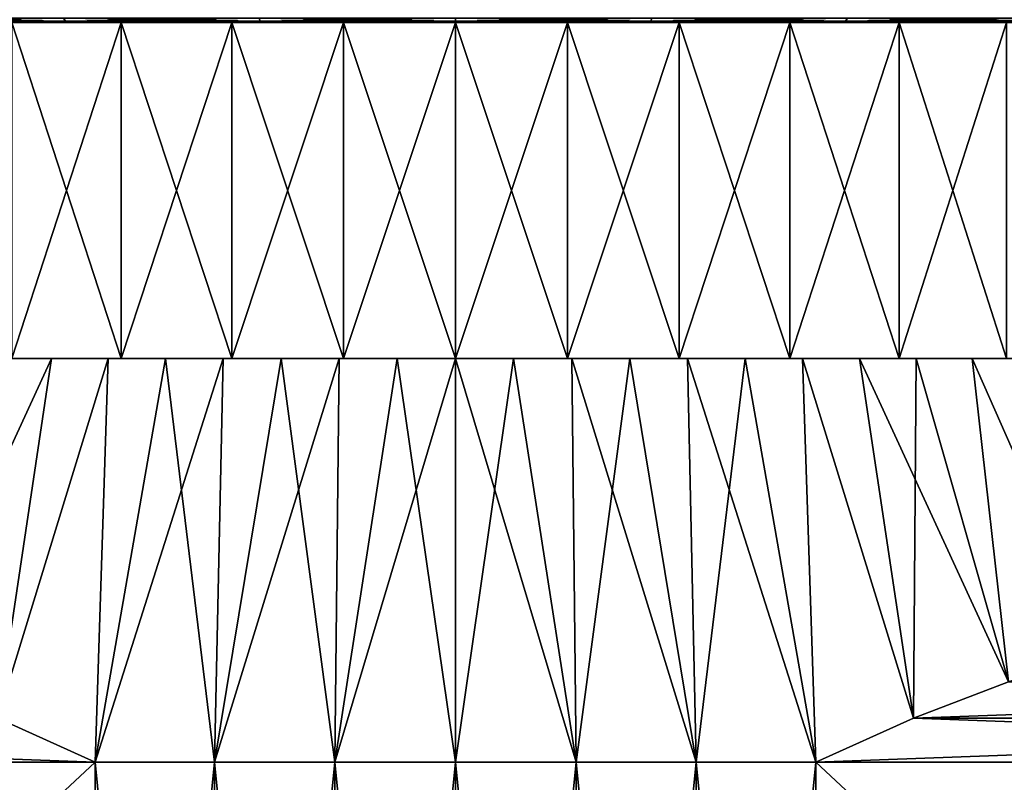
# Model space of a CAD drawing. Header units: metres. Extents: x -105 to 105, y -72 to 59.
# Tile 399 of 414: x 71.76 to 79.08, y 34.3 to 39.97. Entities that reach past the tile are written whole.
import ezdxf

# ---------------------------------------------------------------- set-up
doc = ezdxf.new("R2010")
doc.units = ezdxf.units.M
doc.layers.add('solid_509431_AD150_SW0001', color=7, linetype='CONTINUOUS')

msp = doc.modelspace()

# ---------------------------------------------------------------- linework, layer by layer
at = {"layer": 'solid_509431_AD150_SW0001'}
for points in [[(70.63736, 39.982388, -28.477797), (72.085335, 39.982388, -28.662209), (70.660873, 39.958004, -28.324324)], [(70.63736, 39.982388, 28.477797), (70.660873, 39.958004, 28.324324), (72.101044, 39.958004, 28.507744)], [(72.085335, 39.982388, 28.662209), (70.63736, 39.982388, 28.477797), (72.101044, 39.958004, 28.507744)], [(72.085335, 39.982388, -28.662209), (72.101044, 39.958004, -28.507744), (70.660873, 39.958004, -28.324324)], [(72.085335, 39.982388, -28.662209), (73.540794, 39.982388, -28.773046), (72.101044, 39.958004, -28.507744)], [(72.085335, 39.982388, 28.662209), (72.101044, 39.958004, 28.507744), (73.54866, 39.958004, 28.617983)], [(73.540794, 39.982388, 28.773046), (72.085335, 39.982388, 28.662209), (73.54866, 39.958004, 28.617983)], [(73.540794, 39.982388, -28.773046), (73.54866, 39.958004, -28.617983), (72.101044, 39.958004, -28.507744)], [(73.540794, 39.982388, -28.773046), (75, 39.982388, -28.810024), (73.54866, 39.958004, -28.617983)], [(73.540794, 39.982388, 28.773046), (73.54866, 39.958004, 28.617983), (75, 39.958004, 28.654762)], [(75, 39.982388, 28.810024), (73.540794, 39.982388, 28.773046), (75, 39.958004, 28.654762)], [(75, 39.982388, -28.810024), (75, 39.958004, -28.654762), (73.54866, 39.958004, -28.617983)], [(76.459206, 39.982388, -28.773046), (76.45134, 39.958004, -28.617983), (75, 39.958004, -28.654762)], [(75, 39.982388, -28.810024), (76.459206, 39.982388, -28.773046), (75, 39.958004, -28.654762)], [(75, 39.982388, 28.810024), (75, 39.958004, 28.654762), (76.45134, 39.958004, 28.617983)], [(76.459206, 39.982388, 28.773046), (75, 39.982388, 28.810024), (76.45134, 39.958004, 28.617983)], [(77.914665, 39.982388, -28.662209), (77.898956, 39.958004, -28.507744), (76.45134, 39.958004, -28.617983)], [(76.459206, 39.982388, -28.773046), (77.914665, 39.982388, -28.662209), (76.45134, 39.958004, -28.617983)], [(76.459206, 39.982388, 28.773046), (76.45134, 39.958004, 28.617983), (77.898956, 39.958004, 28.507744)], [(77.914665, 39.982388, 28.662209), (76.459206, 39.982388, 28.773046), (77.898956, 39.958004, 28.507744)], [(79.36264, 39.982388, -28.477797), (79.339127, 39.958004, -28.324324), (77.898956, 39.958004, -28.507744)], [(77.914665, 39.982388, -28.662209), (79.36264, 39.982388, -28.477797), (77.898956, 39.958004, -28.507744)], [(77.914665, 39.982388, 28.662209), (77.898956, 39.958004, 28.507744), (79.339127, 39.958004, 28.324324)], [(79.36264, 39.982388, 28.477797), (77.914665, 39.982388, 28.662209), (79.339127, 39.958004, 28.324324)], [(100.145508, 39.950001, 13.414669), (50.124489, 39.950001, 13.908954), (49.447899, 39.950001, 12.622996)], [(75, 39.950001, 13), (100.145508, 39.950001, 13.414669), (49.447899, 39.950001, 12.622996)], [(74.167084, 39.950001, 12.973289), (75, 39.950001, 13), (49.447899, 39.950001, 12.622996)], [(73.337608, 39.950001, 12.893271), (74.167084, 39.950001, 12.973289), (49.447899, 39.950001, 12.622996)], [(72.514931, 39.950001, 12.760267), (73.337608, 39.950001, 12.893271), (49.447899, 39.950001, 12.622996)], [(71.702499, 39.950001, 12.574837), (72.514931, 39.950001, 12.760267), (49.447899, 39.950001, 12.622996)], [(49.854492, 39.950001, -13.414669), (99.875511, 39.950001, -13.908954), (100.552101, 39.950001, -12.622996)], [(75, 39.950001, -13), (49.854492, 39.950001, -13.414669), (100.552101, 39.950001, -12.622996)], [(49.854492, 39.950001, -13.414669), (50.570942, 39.950001, -14.678935), (99.875511, 39.950001, -13.908954)], [(72.514931, 39.950001, -12.760267), (71.702499, 39.950001, -12.574837), (49.854492, 39.950001, -13.414669)], [(73.337608, 39.950001, -12.893271), (72.514931, 39.950001, -12.760267), (49.854492, 39.950001, -13.414669)], [(74.167084, 39.950001, -12.973289), (73.337608, 39.950001, -12.893271), (49.854492, 39.950001, -13.414669)], [(75, 39.950001, -13), (74.167084, 39.950001, -12.973289), (49.854492, 39.950001, -13.414669)], [(99.429054, 39.950001, 14.678935), (50.865784, 39.950001, 15.158812), (50.124489, 39.950001, 13.908954)], [(100.145508, 39.950001, 13.414669), (99.429054, 39.950001, 14.678935), (50.124489, 39.950001, 13.908954)], [(50.570942, 39.950001, -14.678935), (99.134216, 39.950001, -15.158812), (99.875511, 39.950001, -13.908954)], [(50.570942, 39.950001, -14.678935), (51.350864, 39.950001, -15.904978), (99.134216, 39.950001, -15.158812)], [(98.649139, 39.950001, 15.904978), (51.6698, 39.950001, 16.369234), (50.865784, 39.950001, 15.158812)], [(99.429054, 39.950001, 14.678935), (98.649139, 39.950001, 15.904978), (50.865784, 39.950001, 15.158812)], [(51.350864, 39.950001, -15.904978), (98.3302, 39.950001, -16.369234), (99.134216, 39.950001, -15.158812)], [(51.350864, 39.950001, -15.904978), (52.192307, 39.950001, -17.089737), (98.3302, 39.950001, -16.369234)], [(97.807693, 39.950001, 17.089737), (52.534466, 39.950001, 17.537094), (51.6698, 39.950001, 16.369234)], [(98.649139, 39.950001, 15.904978), (97.807693, 39.950001, 17.089737), (51.6698, 39.950001, 16.369234)], [(52.192307, 39.950001, -17.089737), (97.465538, 39.950001, -17.537094), (98.3302, 39.950001, -16.369234)], [(52.192307, 39.950001, -17.089737), (53.093006, 39.950001, -18.230021), (97.465538, 39.950001, -17.537094)], [(96.90699, 39.950001, 18.230021), (53.457558, 39.950001, 18.659399), (52.534466, 39.950001, 17.537094)], [(97.807693, 39.950001, 17.089737), (96.90699, 39.950001, 18.230021), (52.534466, 39.950001, 17.537094)], [(53.093006, 39.950001, -18.230021), (96.542442, 39.950001, -18.659399), (97.465538, 39.950001, -17.537094)], [(53.093006, 39.950001, -18.230021), (54.050678, 39.950001, -19.322937), (96.542442, 39.950001, -18.659399)], [(95.949318, 39.950001, 19.322937), (54.436607, 39.950001, 19.733141), (53.457558, 39.950001, 18.659399)], [(96.90699, 39.950001, 18.230021), (95.949318, 39.950001, 19.322937), (53.457558, 39.950001, 18.659399)], [(54.050678, 39.950001, -19.322937), (95.563393, 39.950001, -19.733141), (96.542442, 39.950001, -18.659399)], [(54.050678, 39.950001, -19.322937), (55.06282, 39.950001, -20.365629), (95.563393, 39.950001, -19.733141)], [(94.93718, 39.950001, 20.365629), (55.46917, 39.950001, 20.75564), (54.436607, 39.950001, 19.733141)], [(95.949318, 39.950001, 19.322937), (94.93718, 39.950001, 20.365629), (54.436607, 39.950001, 19.733141)], [(55.06282, 39.950001, -20.365629), (94.53083, 39.950001, -20.75564), (95.563393, 39.950001, -19.733141)], [(55.06282, 39.950001, -20.365629), (56.126755, 39.950001, -21.355339), (94.53083, 39.950001, -20.75564)], [(93.873245, 39.950001, 21.355339), (56.552456, 39.950001, 21.724138), (55.46917, 39.950001, 20.75564)], [(94.93718, 39.950001, 20.365629), (93.873245, 39.950001, 21.355339), (55.46917, 39.950001, 20.75564)], [(56.126755, 39.950001, -21.355339), (93.44754, 39.950001, -21.724138), (94.53083, 39.950001, -20.75564)], [(56.126755, 39.950001, -21.355339), (57.239807, 39.950001, -22.289581), (93.44754, 39.950001, -21.724138)], [(92.760193, 39.950001, 22.289581), (57.683731, 39.950001, 22.636183), (56.552456, 39.950001, 21.724138)], [(93.873245, 39.950001, 21.355339), (92.760193, 39.950001, 22.289581), (56.552456, 39.950001, 21.724138)], [(57.239807, 39.950001, -22.289581), (92.316269, 39.950001, -22.636183), (93.44754, 39.950001, -21.724138)], [(57.239807, 39.950001, -22.289581), (58.398968, 39.950001, -23.165831), (92.316269, 39.950001, -22.636183)], [(91.601036, 39.950001, 23.165831), (58.860031, 39.950001, 23.489388), (57.683731, 39.950001, 22.636183)], [(92.760193, 39.950001, 22.289581), (91.601036, 39.950001, 23.165831), (57.683731, 39.950001, 22.636183)], [(58.398968, 39.950001, -23.165831), (91.139969, 39.950001, -23.489388), (92.316269, 39.950001, -22.636183)], [(58.398968, 39.950001, -23.165831), (59.601337, 39.950001, -23.981892), (91.139969, 39.950001, -23.489388)], [(90.398659, 39.950001, 23.981892), (60.078243, 39.950001, 24.281498), (58.860031, 39.950001, 23.489388)], [(91.601036, 39.950001, 23.165831), (90.398659, 39.950001, 23.981892), (58.860031, 39.950001, 23.489388)], [(59.601337, 39.950001, -23.981892), (89.921761, 39.950001, -24.281498), (91.139969, 39.950001, -23.489388)], [(59.601337, 39.950001, -23.981892), (60.843719, 39.950001, -24.735596), (89.921761, 39.950001, -24.281498)], [(89.156281, 39.950001, 24.735596), (61.335308, 39.950001, 25.010521), (60.078243, 39.950001, 24.281498)], [(90.398659, 39.950001, 23.981892), (89.156281, 39.950001, 24.735596), (60.078243, 39.950001, 24.281498)], [(60.843719, 39.950001, -24.735596), (88.664688, 39.950001, -25.010521), (89.921761, 39.950001, -24.281498)], [(60.843719, 39.950001, -24.735596), (62.122887, 39.950001, -25.424986), (88.664688, 39.950001, -25.010521)], [(87.877113, 39.950001, 25.424986), (62.627831, 39.950001, 25.67449), (61.335308, 39.950001, 25.010521)], [(89.156281, 39.950001, 24.735596), (87.877113, 39.950001, 25.424986), (61.335308, 39.950001, 25.010521)], [(62.122887, 39.950001, -25.424986), (87.372169, 39.950001, -25.67449), (88.664688, 39.950001, -25.010521)], [(62.122887, 39.950001, -25.424986), (63.435577, 39.950001, -26.048302), (87.372169, 39.950001, -25.67449)], [(86.564423, 39.950001, 26.048302), (63.952572, 39.950001, 26.27174), (62.627831, 39.950001, 25.67449)], [(87.877113, 39.950001, 25.424986), (86.564423, 39.950001, 26.048302), (62.627831, 39.950001, 25.67449)], [(63.435577, 39.950001, -26.048302), (86.047424, 39.950001, -26.27174), (87.372169, 39.950001, -25.67449)], [(63.435577, 39.950001, -26.048302), (64.778259, 39.950001, -26.603872), (86.047424, 39.950001, -26.27174)], [(85.221741, 39.950001, 26.603872), (65.306015, 39.950001, 26.800684), (63.952572, 39.950001, 26.27174)], [(86.564423, 39.950001, 26.048302), (85.221741, 39.950001, 26.603872), (63.952572, 39.950001, 26.27174)], [(64.778259, 39.950001, -26.603872), (84.693985, 39.950001, -26.800684), (86.047424, 39.950001, -26.27174)], [(64.778259, 39.950001, -26.603872), (66.147591, 39.950001, -27.090307), (84.693985, 39.950001, -26.800684)], [(83.852409, 39.950001, 27.090307), (66.684639, 39.950001, 27.259947), (65.306015, 39.950001, 26.800684)], [(85.221741, 39.950001, 26.603872), (83.852409, 39.950001, 27.090307), (65.306015, 39.950001, 26.800684)], [(66.147591, 39.950001, -27.090307), (83.315361, 39.950001, -27.259947), (84.693985, 39.950001, -26.800684)], [(66.147591, 39.950001, -27.090307), (67.539879, 39.950001, -27.5063), (83.315361, 39.950001, -27.259947)], [(82.460121, 39.950001, 27.5063), (68.08493, 39.950001, 27.648359), (66.684639, 39.950001, 27.259947)], [(83.852409, 39.950001, 27.090307), (82.460121, 39.950001, 27.5063), (66.684639, 39.950001, 27.259947)], [(67.539879, 39.950001, -27.5063), (81.91507, 39.950001, -27.648359), (83.315361, 39.950001, -27.259947)], [(67.539879, 39.950001, -27.5063), (68.951584, 39.950001, -27.850792), (81.91507, 39.950001, -27.648359)], [(81.048416, 39.950001, 27.850792), (69.50312, 39.950001, 27.964876), (68.08493, 39.950001, 27.648359)], [(82.460121, 39.950001, 27.5063), (81.048416, 39.950001, 27.850792), (68.08493, 39.950001, 27.648359)], [(68.951584, 39.950001, -27.850792), (80.49688, 39.950001, -27.964876), (81.91507, 39.950001, -27.648359)], [(68.951584, 39.950001, -27.850792), (70.379036, 39.950001, -28.122885), (80.49688, 39.950001, -27.964876)], [(79.620964, 39.950001, 28.122885), (70.935684, 39.950001, 28.20871), (69.50312, 39.950001, 27.964876)], [(81.048416, 39.950001, 27.850792), (79.620964, 39.950001, 28.122885), (69.50312, 39.950001, 27.964876)], [(70.660873, 39.958004, -28.324324), (71.818436, 39.950001, -28.321857), (70.379036, 39.950001, -28.122885)], [(70.379036, 39.950001, -28.122885), (79.064316, 39.950001, -28.20871), (80.49688, 39.950001, -27.964876)], [(70.379036, 39.950001, -28.122885), (71.818436, 39.950001, -28.321857), (79.064316, 39.950001, -28.20871)], [(72.101044, 39.958004, 28.507744), (70.660873, 39.958004, 28.324324), (70.935684, 39.950001, 28.20871)], [(70.660873, 39.958004, -28.324324), (72.101044, 39.958004, -28.507744), (71.818436, 39.950001, -28.321857)], [(72.101044, 39.958004, 28.507744), (70.935684, 39.950001, 28.20871), (72.378754, 39.950001, 28.379202)], [(78.181564, 39.950001, 28.321857), (72.378754, 39.950001, 28.379202), (70.935684, 39.950001, 28.20871)], [(79.620964, 39.950001, 28.122885), (78.181564, 39.950001, 28.321857), (70.935684, 39.950001, 28.20871)], [(72.514931, 39.950001, -12.760267), (72.514931, 37.450001, -12.760267), (71.702499, 37.450001, -12.574837)], [(72.514931, 39.950001, -12.760267), (71.702499, 37.450001, -12.574837), (71.702499, 39.950001, -12.574837)], [(71.702499, 39.950001, 12.574837), (71.702499, 37.450001, 12.574837), (72.514931, 37.450001, 12.760267)], [(71.702499, 39.950001, 12.574837), (72.514931, 37.450001, 12.760267), (72.514931, 39.950001, 12.760267)], [(72.101044, 39.958004, -28.507744), (73.266182, 39.950001, -28.447212), (71.818436, 39.950001, -28.321857)], [(71.818436, 39.950001, -28.321857), (77.621246, 39.950001, -28.379202), (79.064316, 39.950001, -28.20871)], [(71.818436, 39.950001, -28.321857), (73.266182, 39.950001, -28.447212), (77.621246, 39.950001, -28.379202)], [(73.54866, 39.958004, 28.617983), (72.101044, 39.958004, 28.507744), (72.378754, 39.950001, 28.379202)], [(72.101044, 39.958004, -28.507744), (73.54866, 39.958004, -28.617983), (73.266182, 39.950001, -28.447212)], [(73.54866, 39.958004, 28.617983), (72.378754, 39.950001, 28.379202), (73.828659, 39.950001, 28.475918)], [(76.733818, 39.950001, 28.447212), (73.828659, 39.950001, 28.475918), (72.378754, 39.950001, 28.379202)], [(78.181564, 39.950001, 28.321857), (76.733818, 39.950001, 28.447212), (72.378754, 39.950001, 28.379202)], [(73.337608, 39.950001, -12.893271), (73.337608, 37.450001, -12.893271), (72.514931, 37.450001, -12.760267)], [(73.337608, 39.950001, -12.893271), (72.514931, 37.450001, -12.760267), (72.514931, 39.950001, -12.760267)], [(72.514931, 39.950001, 12.760267), (72.514931, 37.450001, 12.760267), (73.337608, 37.450001, 12.893271)], [(72.514931, 39.950001, 12.760267), (73.337608, 37.450001, 12.893271), (73.337608, 39.950001, 12.893271)], [(73.54866, 39.958004, -28.617983), (74.718369, 39.950001, -28.498608), (73.266182, 39.950001, -28.447212)], [(73.266182, 39.950001, -28.447212), (76.171341, 39.950001, -28.475918), (77.621246, 39.950001, -28.379202)], [(73.266182, 39.950001, -28.447212), (74.718369, 39.950001, -28.498608), (76.171341, 39.950001, -28.475918)], [(74.167084, 39.950001, -12.973289), (74.167084, 37.450001, -12.973289), (73.337608, 37.450001, -12.893271)], [(74.167084, 39.950001, -12.973289), (73.337608, 37.450001, -12.893271), (73.337608, 39.950001, -12.893271)], [(73.337608, 39.950001, 12.893271), (73.337608, 37.450001, 12.893271), (74.167084, 37.450001, 12.973289)], [(73.337608, 39.950001, 12.893271), (74.167084, 37.450001, 12.973289), (74.167084, 39.950001, 12.973289)], [(75, 39.958004, 28.654762), (73.54866, 39.958004, 28.617983), (73.828659, 39.950001, 28.475918)], [(73.54866, 39.958004, -28.617983), (75, 39.958004, -28.654762), (74.718369, 39.950001, -28.498608)], [(75, 39.958004, 28.654762), (73.828659, 39.950001, 28.475918), (75.281631, 39.950001, 28.498608)], [(76.733818, 39.950001, 28.447212), (75.281631, 39.950001, 28.498608), (73.828659, 39.950001, 28.475918)], [(74.167084, 39.950001, 12.973289), (74.167084, 37.450001, 12.973289), (75, 37.450001, 13)], [(74.167084, 39.950001, 12.973289), (75, 37.450001, 13), (75, 39.950001, 13)], [(75, 39.950001, -13), (75, 37.450001, -13), (74.167084, 37.450001, -12.973289)], [(75, 39.950001, -13), (74.167084, 37.450001, -12.973289), (74.167084, 39.950001, -12.973289)], [(75, 39.958004, -28.654762), (76.171341, 39.950001, -28.475918), (74.718369, 39.950001, -28.498608)], [(76.45134, 39.958004, 28.617983), (75, 39.958004, 28.654762), (75.281631, 39.950001, 28.498608)], [(75, 39.958004, -28.654762), (76.45134, 39.958004, -28.617983), (76.171341, 39.950001, -28.475918)], [(75, 39.950001, 13), (75, 37.450001, 13), (75.832916, 37.450001, 12.973289)], [(75.832916, 39.950001, 12.973289), (75, 39.950001, 13), (75.832916, 37.450001, 12.973289)], [(75.832916, 39.950001, -12.973289), (75.832916, 37.450001, -12.973289), (75, 37.450001, -13)], [(75.832916, 39.950001, -12.973289), (75, 37.450001, -13), (75, 39.950001, -13)], [(75.832916, 39.950001, 12.973289), (100.145508, 39.950001, 13.414669), (75, 39.950001, 13)], [(75.832916, 39.950001, -12.973289), (75, 39.950001, -13), (100.552101, 39.950001, -12.622996)], [(76.45134, 39.958004, 28.617983), (75.281631, 39.950001, 28.498608), (76.733818, 39.950001, 28.447212)], [(75.832916, 39.950001, 12.973289), (75.832916, 37.450001, 12.973289), (76.662392, 37.450001, 12.893271)], [(75.832916, 39.950001, 12.973289), (76.662392, 37.450001, 12.893271), (76.662392, 39.950001, 12.893271)], [(76.662392, 39.950001, -12.893271), (76.662392, 37.450001, -12.893271), (75.832916, 37.450001, -12.973289)], [(76.662392, 39.950001, -12.893271), (75.832916, 37.450001, -12.973289), (75.832916, 39.950001, -12.973289)], [(75.832916, 39.950001, 12.973289), (76.662392, 39.950001, 12.893271), (100.145508, 39.950001, 13.414669)], [(76.662392, 39.950001, -12.893271), (75.832916, 39.950001, -12.973289), (100.552101, 39.950001, -12.622996)], [(76.45134, 39.958004, -28.617983), (77.621246, 39.950001, -28.379202), (76.171341, 39.950001, -28.475918)], [(77.898956, 39.958004, 28.507744), (76.45134, 39.958004, 28.617983), (76.733818, 39.950001, 28.447212)], [(76.45134, 39.958004, -28.617983), (77.898956, 39.958004, -28.507744), (77.621246, 39.950001, -28.379202)], [(76.662392, 39.950001, 12.893271), (76.662392, 37.450001, 12.893271), (77.485069, 37.450001, 12.760267)], [(76.662392, 39.950001, 12.893271), (77.485069, 37.450001, 12.760267), (77.485069, 39.950001, 12.760267)], [(77.485069, 39.950001, -12.760267), (77.485069, 37.450001, -12.760267), (76.662392, 37.450001, -12.893271)], [(77.485069, 39.950001, -12.760267), (76.662392, 37.450001, -12.893271), (76.662392, 39.950001, -12.893271)], [(76.662392, 39.950001, 12.893271), (77.485069, 39.950001, 12.760267), (100.145508, 39.950001, 13.414669)], [(77.485069, 39.950001, -12.760267), (76.662392, 39.950001, -12.893271), (100.552101, 39.950001, -12.622996)], [(77.898956, 39.958004, 28.507744), (76.733818, 39.950001, 28.447212), (78.181564, 39.950001, 28.321857)], [(77.485069, 39.950001, 12.760267), (77.485069, 37.450001, 12.760267), (78.297501, 37.450001, 12.574837)], [(77.485069, 39.950001, 12.760267), (78.297501, 37.450001, 12.574837), (78.297501, 39.950001, 12.574837)], [(78.297501, 39.950001, -12.574837), (78.297501, 37.450001, -12.574837), (77.485069, 37.450001, -12.760267)], [(78.297501, 39.950001, -12.574837), (77.485069, 37.450001, -12.760267), (77.485069, 39.950001, -12.760267)], [(77.485069, 39.950001, 12.760267), (78.297501, 39.950001, 12.574837), (100.145508, 39.950001, 13.414669)], [(78.297501, 39.950001, -12.574837), (77.485069, 39.950001, -12.760267), (100.552101, 39.950001, -12.622996)], [(77.898956, 39.958004, -28.507744), (79.064316, 39.950001, -28.20871), (77.621246, 39.950001, -28.379202)], [(79.339127, 39.958004, 28.324324), (77.898956, 39.958004, 28.507744), (78.181564, 39.950001, 28.321857)], [(77.898956, 39.958004, -28.507744), (79.339127, 39.958004, -28.324324), (79.064316, 39.950001, -28.20871)], [(79.339127, 39.958004, 28.324324), (78.181564, 39.950001, 28.321857), (79.620964, 39.950001, 28.122885)], [(78.297501, 39.950001, 12.574837), (78.297501, 37.450001, 12.574837), (79.09642, 37.450001, 12.337721)], [(78.297501, 39.950001, 12.574837), (79.09642, 37.450001, 12.337721), (79.09642, 39.950001, 12.337721)], [(79.09642, 39.950001, -12.337721), (79.09642, 37.450001, -12.337721), (78.297501, 37.450001, -12.574837)], [(79.09642, 39.950001, -12.337721), (78.297501, 37.450001, -12.574837), (78.297501, 39.950001, -12.574837)], [(78.297501, 39.950001, 12.574837), (79.09642, 39.950001, 12.337721), (100.145508, 39.950001, 13.414669)], [(78.297501, 39.950001, -12.574837), (100.552101, 39.950001, -12.622996), (101.1623, 39.950001, -11.304154)], [(79.09642, 39.950001, -12.337721), (78.297501, 39.950001, -12.574837), (101.1623, 39.950001, -11.304154)], [(79.339127, 39.958004, -28.324324), (80.49688, 39.950001, -27.964876), (79.064316, 39.950001, -28.20871)], [(72.514931, 37.450001, 12.760267), (70.33757, 37.450001, 12.669319), (70.746071, 37.450001, 12.812263)], [(72.514931, 37.450001, 12.760267), (71.702499, 37.450001, 12.574837), (70.33757, 37.450001, 12.669319)], [(72.514931, 37.450001, -12.760267), (70.746071, 37.450001, -12.812263), (70.33757, 37.450001, -12.669319)], [(71.702499, 37.450001, -12.574837), (72.514931, 37.450001, -12.760267), (70.33757, 37.450001, -12.669319)], [(73.337608, 37.450001, 12.893271), (70.746071, 37.450001, 12.812263), (71.158859, 37.450001, 12.942011)], [(73.337608, 37.450001, 12.893271), (72.514931, 37.450001, 12.760267), (70.746071, 37.450001, 12.812263)], [(73.337608, 37.450001, -12.893271), (71.158859, 37.450001, -12.942011), (70.746071, 37.450001, -12.812263)], [(72.514931, 37.450001, -12.760267), (73.337608, 37.450001, -12.893271), (70.746071, 37.450001, -12.812263)], [(70.888367, 35.047756, -14.946653), (71.575638, 37.450001, -13.058473), (71.995979, 37.450001, -13.161527)], [(71.595863, 34.776466, -15.355131), (70.888367, 35.047756, -14.946653), (71.995979, 37.450001, -13.161527)], [(74.167084, 37.450001, 12.973289), (71.158859, 37.450001, 12.942011), (71.575638, 37.450001, 13.058473)], [(74.167084, 37.450001, 12.973289), (73.337608, 37.450001, 12.893271), (71.158859, 37.450001, 12.942011)], [(78.424362, 37.450001, -13.058473), (71.575638, 37.450001, -13.058473), (71.158859, 37.450001, -12.942011)], [(75, 37.450001, -13), (78.424362, 37.450001, -13.058473), (71.158859, 37.450001, -12.942011)], [(74.167084, 37.450001, -12.973289), (75, 37.450001, -13), (71.158859, 37.450001, -12.942011)], [(73.337608, 37.450001, -12.893271), (74.167084, 37.450001, -12.973289), (71.158859, 37.450001, -12.942011)], [(71.575638, 37.450001, 13.058473), (78.424362, 37.450001, 13.058473), (78.841141, 37.450001, 12.942011)], [(75, 37.450001, 13), (71.575638, 37.450001, 13.058473), (78.841141, 37.450001, 12.942011)], [(71.575638, 37.450001, 13.058473), (71.995979, 37.450001, 13.161527), (78.424362, 37.450001, 13.058473)], [(71.595863, 34.776466, 15.355131), (71.995979, 37.450001, 13.161527), (71.575638, 37.450001, 13.058473)], [(74.167084, 37.450001, 12.973289), (71.575638, 37.450001, 13.058473), (75, 37.450001, 13)], [(78.004021, 37.450001, -13.161527), (71.995979, 37.450001, -13.161527), (71.575638, 37.450001, -13.058473)], [(78.424362, 37.450001, -13.058473), (78.004021, 37.450001, -13.161527), (71.575638, 37.450001, -13.058473)], [(71.595863, 34.776466, 15.355131), (72.419411, 37.450001, 13.25106), (71.995979, 37.450001, 13.161527)], [(71.595863, 34.776466, 15.355131), (72.321823, 34.450001, 15.774263), (72.419411, 37.450001, 13.25106)], [(71.595863, 34.776466, -15.355131), (71.995979, 37.450001, -13.161527), (72.419411, 37.450001, -13.25106)], [(72.321823, 34.450001, -15.774263), (71.595863, 34.776466, -15.355131), (72.419411, 37.450001, -13.25106)], [(71.995979, 37.450001, 13.161527), (78.004021, 37.450001, 13.161527), (78.424362, 37.450001, 13.058473)], [(71.995979, 37.450001, 13.161527), (72.419411, 37.450001, 13.25106), (78.004021, 37.450001, 13.161527)], [(77.580589, 37.450001, -13.25106), (72.419411, 37.450001, -13.25106), (71.995979, 37.450001, -13.161527)], [(78.004021, 37.450001, -13.161527), (77.580589, 37.450001, -13.25106), (71.995979, 37.450001, -13.161527)], [(72.321823, 34.450001, 15.774263), (72.845345, 37.450001, 13.326945), (72.419411, 37.450001, 13.25106)], [(72.321823, 34.450001, 15.774263), (73.209862, 34.450001, 15.899541), (72.845345, 37.450001, 13.326945)], [(72.321823, 34.450001, -15.774263), (72.419411, 37.450001, -13.25106), (72.845345, 37.450001, -13.326945)], [(72.321823, 34.450001, -15.774263), (72.845345, 37.450001, -13.326945), (73.273643, 37.450001, -13.38916)], [(73.209862, 34.450001, -15.899541), (72.321823, 34.450001, -15.774263), (73.273643, 37.450001, -13.38916)], [(72.419411, 37.450001, 13.25106), (77.580589, 37.450001, 13.25106), (78.004021, 37.450001, 13.161527)], [(72.419411, 37.450001, 13.25106), (72.845345, 37.450001, 13.326945), (77.580589, 37.450001, 13.25106)], [(77.154655, 37.450001, -13.326945), (72.845345, 37.450001, -13.326945), (72.419411, 37.450001, -13.25106)], [(77.580589, 37.450001, -13.25106), (77.154655, 37.450001, -13.326945), (72.419411, 37.450001, -13.25106)], [(72.845345, 37.450001, 13.326945), (77.154655, 37.450001, 13.326945), (77.580589, 37.450001, 13.25106)], [(72.845345, 37.450001, 13.326945), (73.273643, 37.450001, 13.38916), (77.154655, 37.450001, 13.326945)], [(73.209862, 34.450001, 15.899541), (73.273643, 37.450001, 13.38916), (72.845345, 37.450001, 13.326945)], [(76.726357, 37.450001, -13.38916), (73.273643, 37.450001, -13.38916), (72.845345, 37.450001, -13.326945)], [(77.154655, 37.450001, -13.326945), (76.726357, 37.450001, -13.38916), (72.845345, 37.450001, -13.326945)], [(73.209862, 34.450001, 15.899541), (73.703712, 37.450001, 13.437619), (73.273643, 37.450001, 13.38916)], [(73.209862, 34.450001, 15.899541), (74.103523, 34.450001, 15.974866), (73.703712, 37.450001, 13.437619)], [(73.209862, 34.450001, -15.899541), (73.273643, 37.450001, -13.38916), (73.703712, 37.450001, -13.437619)], [(73.209862, 34.450001, -15.899541), (73.703712, 37.450001, -13.437619), (74.135094, 37.450001, -13.472265)], [(74.103523, 34.450001, -15.974866), (73.209862, 34.450001, -15.899541), (74.135094, 37.450001, -13.472265)], [(73.273643, 37.450001, 13.38916), (76.726357, 37.450001, 13.38916), (77.154655, 37.450001, 13.326945)], [(73.273643, 37.450001, 13.38916), (73.703712, 37.450001, 13.437619), (76.726357, 37.450001, 13.38916)], [(76.296288, 37.450001, -13.437619), (73.703712, 37.450001, -13.437619), (73.273643, 37.450001, -13.38916)], [(76.726357, 37.450001, -13.38916), (76.296288, 37.450001, -13.437619), (73.273643, 37.450001, -13.38916)], [(73.703712, 37.450001, 13.437619), (76.296288, 37.450001, 13.437619), (76.726357, 37.450001, 13.38916)], [(73.703712, 37.450001, 13.437619), (74.135094, 37.450001, 13.472265), (76.296288, 37.450001, 13.437619)], [(74.103523, 34.450001, 15.974866), (74.135094, 37.450001, 13.472265), (73.703712, 37.450001, 13.437619)], [(75.864906, 37.450001, -13.472265), (74.135094, 37.450001, -13.472265), (73.703712, 37.450001, -13.437619)], [(76.296288, 37.450001, -13.437619), (75.864906, 37.450001, -13.472265), (73.703712, 37.450001, -13.437619)], [(74.103523, 34.450001, 15.974866), (74.567261, 37.450001, 13.493063), (74.135094, 37.450001, 13.472265)], [(74.103523, 34.450001, 15.974866), (75, 34.450001, 16), (74.567261, 37.450001, 13.493063)], [(74.103523, 34.450001, -15.974866), (74.135094, 37.450001, -13.472265), (74.567261, 37.450001, -13.493063)], [(74.103523, 34.450001, -15.974866), (74.567261, 37.450001, -13.493063), (75, 37.450001, -13.499996)], [(75, 34.450001, -16), (74.103523, 34.450001, -15.974866), (75, 37.450001, -13.499996)], [(74.135094, 37.450001, 13.472265), (75.864906, 37.450001, 13.472265), (76.296288, 37.450001, 13.437619)], [(74.135094, 37.450001, 13.472265), (74.567261, 37.450001, 13.493063), (75.864906, 37.450001, 13.472265)], [(75.432739, 37.450001, -13.493063), (74.567261, 37.450001, -13.493063), (74.135094, 37.450001, -13.472265)], [(75.864906, 37.450001, -13.472265), (75.432739, 37.450001, -13.493063), (74.135094, 37.450001, -13.472265)], [(74.567261, 37.450001, 13.493063), (75.432739, 37.450001, 13.493063), (75.864906, 37.450001, 13.472265)], [(74.567261, 37.450001, 13.493063), (75, 37.450001, 13.499996), (75.432739, 37.450001, 13.493063)], [(75, 34.450001, 16), (75, 37.450001, 13.499996), (74.567261, 37.450001, 13.493063)], [(75.432739, 37.450001, -13.493063), (75, 37.450001, -13.499996), (74.567261, 37.450001, -13.493063)], [(75.832916, 37.450001, 12.973289), (75, 37.450001, 13), (78.841141, 37.450001, 12.942011)], [(75.896477, 34.450001, 15.974866), (75.432739, 37.450001, 13.493063), (75, 37.450001, 13.499996)], [(75, 34.450001, 16), (75.896477, 34.450001, 15.974866), (75, 37.450001, 13.499996)], [(75, 34.450001, -16), (75, 37.450001, -13.499996), (75.432739, 37.450001, -13.493063)], [(75.896477, 34.450001, -15.974866), (75, 34.450001, -16), (75.432739, 37.450001, -13.493063)], [(75, 37.450001, -13), (75.832916, 37.450001, -12.973289), (78.424362, 37.450001, -13.058473)], [(75.896477, 34.450001, 15.974866), (75.864906, 37.450001, 13.472265), (75.432739, 37.450001, 13.493063)], [(75.896477, 34.450001, -15.974866), (75.432739, 37.450001, -13.493063), (75.864906, 37.450001, -13.472265)], [(76.662392, 37.450001, 12.893271), (75.832916, 37.450001, 12.973289), (78.841141, 37.450001, 12.942011)], [(75.832916, 37.450001, -12.973289), (78.841141, 37.450001, -12.942011), (78.424362, 37.450001, -13.058473)], [(75.832916, 37.450001, -12.973289), (76.662392, 37.450001, -12.893271), (78.841141, 37.450001, -12.942011)], [(76.790138, 34.450001, 15.899541), (76.296288, 37.450001, 13.437619), (75.864906, 37.450001, 13.472265)], [(75.896477, 34.450001, 15.974866), (76.790138, 34.450001, 15.899541), (75.864906, 37.450001, 13.472265)], [(75.896477, 34.450001, -15.974866), (75.864906, 37.450001, -13.472265), (76.296288, 37.450001, -13.437619)], [(76.790138, 34.450001, -15.899541), (75.896477, 34.450001, -15.974866), (76.296288, 37.450001, -13.437619)], [(76.790138, 34.450001, 15.899541), (76.726357, 37.450001, 13.38916), (76.296288, 37.450001, 13.437619)], [(76.790138, 34.450001, -15.899541), (76.296288, 37.450001, -13.437619), (76.726357, 37.450001, -13.38916)], [(76.662392, 37.450001, 12.893271), (78.841141, 37.450001, 12.942011), (79.253929, 37.450001, 12.812263)], [(77.485069, 37.450001, 12.760267), (76.662392, 37.450001, 12.893271), (79.253929, 37.450001, 12.812263)], [(76.662392, 37.450001, -12.893271), (79.253929, 37.450001, -12.812263), (78.841141, 37.450001, -12.942011)], [(76.662392, 37.450001, -12.893271), (77.485069, 37.450001, -12.760267), (79.253929, 37.450001, -12.812263)], [(77.678177, 34.450001, 15.774263), (77.154655, 37.450001, 13.326945), (76.726357, 37.450001, 13.38916)], [(76.790138, 34.450001, 15.899541), (77.678177, 34.450001, 15.774263), (76.726357, 37.450001, 13.38916)], [(76.790138, 34.450001, -15.899541), (76.726357, 37.450001, -13.38916), (77.154655, 37.450001, -13.326945)], [(77.678177, 34.450001, -15.774263), (76.790138, 34.450001, -15.899541), (77.154655, 37.450001, -13.326945)], [(77.678177, 34.450001, 15.774263), (77.580589, 37.450001, 13.25106), (77.154655, 37.450001, 13.326945)], [(77.678177, 34.450001, -15.774263), (77.154655, 37.450001, -13.326945), (77.580589, 37.450001, -13.25106)], [(77.485069, 37.450001, 12.760267), (79.253929, 37.450001, 12.812263), (79.66243, 37.450001, 12.669319)], [(78.297501, 37.450001, 12.574837), (77.485069, 37.450001, 12.760267), (79.66243, 37.450001, 12.669319)], [(77.485069, 37.450001, -12.760267), (79.66243, 37.450001, -12.669319), (79.253929, 37.450001, -12.812263)], [(77.485069, 37.450001, -12.760267), (78.297501, 37.450001, -12.574837), (79.66243, 37.450001, -12.669319)], [(78.404137, 34.776466, 15.355131), (78.004021, 37.450001, 13.161527), (77.580589, 37.450001, 13.25106)], [(77.678177, 34.450001, 15.774263), (78.404137, 34.776466, 15.355131), (77.580589, 37.450001, 13.25106)], [(78.404137, 34.776466, -15.355131), (77.580589, 37.450001, -13.25106), (78.004021, 37.450001, -13.161527)], [(78.404137, 34.776466, -15.355131), (77.678177, 34.450001, -15.774263), (77.580589, 37.450001, -13.25106)], [(79.111633, 35.047756, 14.946653), (78.424362, 37.450001, 13.058473), (78.004021, 37.450001, 13.161527)], [(78.404137, 34.776466, 15.355131), (79.111633, 35.047756, 14.946653), (78.004021, 37.450001, 13.161527)], [(78.404137, 34.776466, -15.355131), (78.004021, 37.450001, -13.161527), (78.424362, 37.450001, -13.058473)], [(78.297501, 37.450001, 12.574837), (80.066147, 37.450001, 12.513359), (80.464531, 37.450001, 12.344591)], [(79.09642, 37.450001, 12.337721), (78.297501, 37.450001, 12.574837), (80.464531, 37.450001, 12.344591)], [(78.297501, 37.450001, 12.574837), (79.66243, 37.450001, 12.669319), (80.066147, 37.450001, 12.513359)], [(78.297501, 37.450001, -12.574837), (80.066147, 37.450001, -12.513359), (79.66243, 37.450001, -12.669319)], [(78.297501, 37.450001, -12.574837), (79.09642, 37.450001, -12.337721), (80.066147, 37.450001, -12.513359)], [(79.111641, 35.047756, -14.946653), (78.404137, 34.776466, -15.355131), (78.424362, 37.450001, -13.058473)], [(79.111633, 35.047756, 14.946653), (78.841141, 37.450001, 12.942011), (78.424362, 37.450001, 13.058473)], [(79.111641, 35.047756, -14.946653), (78.424362, 37.450001, -13.058473), (78.841141, 37.450001, -12.942011)], [(79.804718, 35.266644, 14.546502), (79.253929, 37.450001, 12.812263), (78.841141, 37.450001, 12.942011)], [(79.111633, 35.047756, 14.946653), (79.804718, 35.266644, 14.546502), (78.841141, 37.450001, 12.942011)], [(79.804718, 35.266644, -14.546501), (78.841141, 37.450001, -12.942011), (79.253929, 37.450001, -12.812263)], [(79.804718, 35.266644, -14.546501), (79.111641, 35.047756, -14.946653), (78.841141, 37.450001, -12.942011)], [(78.404137, 34.776466, 15.355131), (86.595863, 34.776466, 10.625631), (85.888359, 35.047756, 11.034109)], [(78.404137, 34.776466, 15.355131), (85.888359, 35.047756, 11.034109), (79.111633, 35.047756, 14.946653)], [(86.595863, 34.776466, -10.625631), (78.404137, 34.776466, -15.355131), (79.111641, 35.047756, -14.946653)], [(62.678173, 34.450001, 10.206499), (72.321823, 34.450001, 15.774263), (71.595863, 34.776466, 15.355131)], [(72.321823, 34.450001, -15.774263), (62.678173, 34.450001, -10.206499), (63.404133, 34.776466, -10.625631)], [(72.321823, 34.450001, -15.774263), (63.404133, 34.776466, -10.625631), (71.595863, 34.776466, -15.355131)], [(77.678177, 34.450001, 15.774263), (87.321823, 34.450001, 10.206499), (86.595863, 34.776466, 10.625631)], [(77.678177, 34.450001, 15.774263), (86.595863, 34.776466, 10.625631), (78.404137, 34.776466, 15.355131)], [(87.321823, 34.450001, -10.206499), (77.678177, 34.450001, -15.774263), (78.404137, 34.776466, -15.355131)], [(87.321823, 34.450001, -10.206499), (78.404137, 34.776466, -15.355131), (86.595863, 34.776466, -10.625631)], [(72.321823, 34.450001, 15.774263), (62.678173, 25.450001, 10.206499), (72.321823, 25.450001, 15.774263)], [(62.678173, 34.450001, 10.206499), (62.678173, 25.450001, 10.206499), (72.321823, 34.450001, 15.774263)], [(62.678173, 34.450001, -10.206499), (72.321823, 25.450001, -15.774263), (62.678173, 25.450001, -10.206499)], [(72.321823, 34.450001, -15.774263), (72.321823, 25.450001, -15.774263), (62.678173, 34.450001, -10.206499)], [(72.321823, 34.450001, 15.774263), (72.321823, 25.450001, 15.774263), (73.209862, 25.450001, 15.899541)], [(72.321823, 34.450001, 15.774263), (73.209862, 25.450001, 15.899541), (73.209862, 34.450001, 15.899541)], [(73.209862, 34.450001, -15.899541), (73.209862, 25.450001, -15.899541), (72.321823, 25.450001, -15.774263)], [(73.209862, 34.450001, -15.899541), (72.321823, 25.450001, -15.774263), (72.321823, 34.450001, -15.774263)], [(73.209862, 34.450001, 15.899541), (73.209862, 25.450001, 15.899541), (74.103523, 25.450001, 15.974866)], [(73.209862, 34.450001, 15.899541), (74.103523, 25.450001, 15.974866), (74.103523, 34.450001, 15.974866)], [(74.103523, 34.450001, -15.974866), (74.103523, 25.450001, -15.974866), (73.209862, 25.450001, -15.899541)], [(74.103523, 34.450001, -15.974866), (73.209862, 25.450001, -15.899541), (73.209862, 34.450001, -15.899541)], [(74.103523, 34.450001, 15.974866), (74.103523, 25.450001, 15.974866), (75, 25.450001, 16)], [(74.103523, 34.450001, 15.974866), (75, 25.450001, 16), (75, 34.450001, 16)], [(75, 34.450001, -16), (75, 25.450001, -16), (74.103523, 25.450001, -15.974866)], [(75, 34.450001, -16), (74.103523, 25.450001, -15.974866), (74.103523, 34.450001, -15.974866)], [(75, 34.450001, 16), (75, 25.450001, 16), (75.896477, 25.450001, 15.974866)], [(75, 34.450001, 16), (75.896477, 25.450001, 15.974866), (75.896477, 34.450001, 15.974866)], [(75.896477, 34.450001, -15.974866), (75.896477, 25.450001, -15.974866), (75, 25.450001, -16)], [(75.896477, 34.450001, -15.974866), (75, 25.450001, -16), (75, 34.450001, -16)], [(75.896477, 34.450001, 15.974866), (75.896477, 25.450001, 15.974866), (76.790138, 25.450001, 15.899541)], [(75.896477, 34.450001, 15.974866), (76.790138, 25.450001, 15.899541), (76.790138, 34.450001, 15.899541)], [(76.790138, 34.450001, -15.899541), (76.790138, 25.450001, -15.899541), (75.896477, 25.450001, -15.974866)], [(76.790138, 34.450001, -15.899541), (75.896477, 25.450001, -15.974866), (75.896477, 34.450001, -15.974866)], [(76.790138, 34.450001, 15.899541), (76.790138, 25.450001, 15.899541), (77.678177, 25.450001, 15.774263)], [(76.790138, 34.450001, 15.899541), (77.678177, 25.450001, 15.774263), (77.678177, 34.450001, 15.774263)], [(77.678177, 34.450001, -15.774263), (77.678177, 25.450001, -15.774263), (76.790138, 25.450001, -15.899541)], [(77.678177, 34.450001, -15.774263), (76.790138, 25.450001, -15.899541), (76.790138, 34.450001, -15.899541)], [(87.321823, 34.450001, 10.206499), (77.678177, 25.450001, 15.774263), (87.321823, 25.450001, 10.206499)], [(77.678177, 34.450001, 15.774263), (77.678177, 25.450001, 15.774263), (87.321823, 34.450001, 10.206499)], [(77.678177, 34.450001, -15.774263), (87.321823, 25.450001, -10.206499), (77.678177, 25.450001, -15.774263)], [(87.321823, 34.450001, -10.206499), (87.321823, 25.450001, -10.206499), (77.678177, 34.450001, -15.774263)]]:
    msp.add_3dface(points, dxfattribs=at)

doc.saveas('drawing.dxf')
